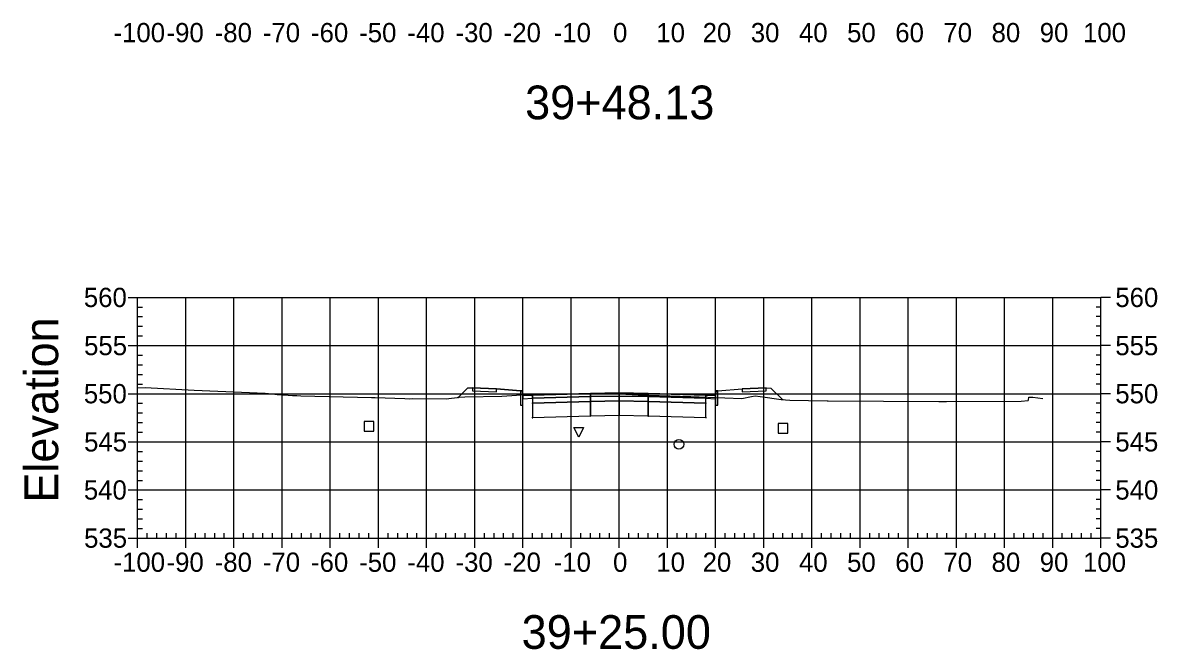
# Model space of a CAD drawing. Extents: x 704834 to 709892, y 372981 to 377533.
# Drawn here: x 709656 to 709891.6, y 376017.7 to 376147.9 of the extents above; entities that cross this region are included whole.
import ezdxf

# ---------------------------------------------------------------- set-up
doc = ezdxf.new("R2010")
doc.units = 0
for name, color, linetype in [('1', 7, 'Continuous'), ('10', 7, 'Continuous'), ('13', 7, 'Continuous'), ('14', 7, 'Continuous'), ('4', 7, 'Continuous'), ('57', 7, 'Continuous'), ('60', 7, 'Continuous'), ('Default_Xsect', 7, 'Continuous'), ('Existing', 7, 'Continuous')]:
    doc.layers.add(name, color=color, linetype=linetype)

msp = doc.modelspace()

# ---------------------------------------------------------------- linework, layer by layer
for points in [[(709748.41, 376072), (709746.46, 376070.05)], [(709749.41, 376072.04), (709748.41, 376072)], [(709759.41, 376071.44), (709754.41, 376071.84)], [(709800.41, 376071.44), (709805.41, 376071.84)], [(709810.41, 376072.04), (709811.41, 376072)], [(709811.41, 376072), (709813.8, 376069.62)]]:
    msp.add_lwpolyline(points)
for points in [[(709754.41, 376071.84), (709749.41, 376072.04), (709749.41, 376071.38), (709754.41, 376071.18)], [(709805.41, 376071.18), (709810.41, 376071.38), (709810.41, 376072.04), (709805.41, 376071.84)], [(709759.91, 376070.44), (709759.83, 376071.44), (709759.41, 376071.44), (709759.41, 376068.44), (709759.91, 376068.44)], [(709761.91, 376070.52), (709759.91, 376070.44), (709759.91, 376069.78), (709761.91, 376069.86)], [(709773.91, 376070.88), (709761.91, 376070.52), (709761.91, 376069.86), (709773.91, 376070.22)], [(709773.91, 376070.22), (709761.91, 376069.86), (709761.91, 376068.86), (709773.91, 376069.22)], [(709773.86, 376070.17), (709773.96, 376070.17), (709773.96, 376070.27), (709773.86, 376070.27)], [(709779.91, 376071), (709773.91, 376070.88), (709773.91, 376070.22), (709779.91, 376070.34)], [(709779.91, 376070.34), (709773.91, 376070.22), (709773.91, 376069.22), (709779.91, 376069.34)], [(709779.91, 376069.34), (709773.91, 376069.22), (709773.91, 376066.22), (709779.91, 376066.34)], [(709779.86, 376070.29), (709779.96, 376070.29), (709779.96, 376070.39), (709779.86, 376070.39)], [(709779.86, 376069.29), (709779.96, 376069.29), (709779.96, 376069.39), (709779.86, 376069.39)], [(709779.91, 376070.34), (709785.91, 376070.22), (709785.91, 376070.88), (709779.91, 376071)], [(709779.91, 376069.34), (709785.91, 376069.22), (709785.91, 376070.22), (709779.91, 376070.34)], [(709779.91, 376066.34), (709785.91, 376066.22), (709785.91, 376069.22), (709779.91, 376069.34)], [(709785.86, 376070.17), (709785.96, 376070.17), (709785.96, 376070.27), (709785.86, 376070.27)], [(709785.91, 376070.22), (709797.91, 376069.86), (709797.91, 376070.52), (709785.91, 376070.88)], [(709785.91, 376069.22), (709797.91, 376068.86), (709797.91, 376069.86), (709785.91, 376070.22)], [(709797.91, 376069.86), (709799.91, 376069.78), (709799.91, 376070.44), (709797.91, 376070.52)], [(709799.91, 376068.44), (709800.41, 376068.44), (709800.41, 376071.44), (709800, 376071.44), (709799.91, 376070.44)], [(709761.86, 376068.81), (709761.96, 376068.81), (709761.96, 376068.91), (709761.86, 376068.91)], [(709773.91, 376069.22), (709761.91, 376068.86), (709761.91, 376065.86), (709773.91, 376066.22)], [(709773.86, 376069.17), (709773.96, 376069.17), (709773.96, 376069.27), (709773.86, 376069.27)], [(709785.86, 376069.17), (709785.96, 376069.17), (709785.96, 376069.27), (709785.86, 376069.27)], [(709785.91, 376066.22), (709797.91, 376065.86), (709797.91, 376068.86), (709785.91, 376069.22)], [(709797.86, 376068.81), (709797.96, 376068.81), (709797.96, 376068.91), (709797.86, 376068.91)], [(709761.86, 376065.81), (709761.96, 376065.81), (709761.96, 376065.91), (709761.86, 376065.91)], [(709773.86, 376066.17), (709773.96, 376066.17), (709773.96, 376066.27), (709773.86, 376066.27)], [(709779.86, 376066.29), (709779.96, 376066.29), (709779.96, 376066.39), (709779.86, 376066.39)], [(709785.86, 376066.17), (709785.96, 376066.17), (709785.96, 376066.27), (709785.86, 376066.27)], [(709797.86, 376065.81), (709797.96, 376065.81), (709797.96, 376065.91), (709797.86, 376065.91)]]:
    msp.add_lwpolyline(points, close=True)
at = {"layer": '1'}
msp.add_lwpolyline([(709771.49, 376061.78), (709770.49, 376063.78), (709772.49, 376063.78)], close=True, dxfattribs=at)
at = {"layer": '10'}
msp.add_lwpolyline([(709726.95, 376063.04), (709728.95, 376063.04), (709728.95, 376065.04), (709726.95, 376065.04)], close=True, dxfattribs=at)
at = {"layer": '13'}
msp.add_circle((709792.3, 376060.31), 1, dxfattribs=at)
at = {"layer": '14'}
for points in [[(709746.46, 376070.05), (709746.46, 376070.1), (709746.46, 376070.05), (709746.41, 376070.05), (709746.46, 376070.05), (709746.46, 376070), (709746.46, 376070.05), (709746.51, 376070.05)], [(709761.91, 376070.52), (709761.91, 376070.57), (709761.91, 376070.52), (709761.86, 376070.52), (709761.91, 376070.52), (709761.91, 376070.47), (709761.91, 376070.52), (709761.96, 376070.52)], [(709779.91, 376071), (709779.91, 376071.05), (709779.91, 376071), (709779.86, 376071), (709779.91, 376071), (709779.91, 376070.95), (709779.91, 376071), (709779.96, 376071)], [(709797.91, 376070.52), (709797.91, 376070.57), (709797.91, 376070.52), (709797.86, 376070.52), (709797.91, 376070.52), (709797.91, 376070.47), (709797.91, 376070.52), (709797.96, 376070.52)], [(709813.8, 376069.62), (709813.8, 376069.67), (709813.8, 376069.62), (709813.75, 376069.62), (709813.8, 376069.62), (709813.8, 376069.57), (709813.8, 376069.62), (709813.85, 376069.62)]]:
    msp.add_lwpolyline(points, dxfattribs=at)
at = {"layer": '4'}
msp.add_lwpolyline([(709812.89, 376062.61), (709814.89, 376062.61), (709814.89, 376064.61), (709812.89, 376064.61)], close=True, dxfattribs=at)
at = {"layer": '57'}
for p, q in [((709677.91, 376090.82), (709679.91, 376090.82)), ((709679.91, 376090.82), (709879.91, 376090.82)), ((709679.91, 376040.82), (709679.91, 376090.82)), ((709679.91, 376040.82), (709679.91, 376090.82)), ((709689.91, 376040.82), (709689.91, 376090.82)), ((709699.91, 376040.82), (709699.91, 376090.82)), ((709709.91, 376040.82), (709709.91, 376090.82)), ((709719.91, 376040.82), (709719.91, 376090.82)), ((709729.91, 376040.82), (709729.91, 376090.82)), ((709739.91, 376040.82), (709739.91, 376090.82)), ((709749.91, 376040.82), (709749.91, 376090.82)), ((709759.91, 376040.82), (709759.91, 376090.82)), ((709769.91, 376040.82), (709769.91, 376090.82)), ((709779.91, 376040.82), (709779.91, 376090.82)), ((709789.91, 376040.82), (709789.91, 376090.82)), ((709799.91, 376040.82), (709799.91, 376090.82)), ((709809.91, 376040.82), (709809.91, 376090.82)), ((709819.91, 376040.82), (709819.91, 376090.82)), ((709829.91, 376040.82), (709829.91, 376090.82)), ((709839.91, 376040.82), (709839.91, 376090.82)), ((709849.91, 376040.82), (709849.91, 376090.82)), ((709859.91, 376040.82), (709859.91, 376090.82)), ((709869.91, 376040.82), (709869.91, 376090.82)), ((709879.91, 376040.82), (709879.91, 376090.82)), ((709879.91, 376040.82), (709879.91, 376090.82)), ((709881.91, 376090.82), (709879.91, 376090.82)), ((709679.91, 376088.82), (709680.91, 376088.82)), ((709879.91, 376088.82), (709878.91, 376088.82)), ((709679.91, 376086.82), (709680.91, 376086.82)), ((709879.91, 376086.82), (709878.91, 376086.82)), ((709679.91, 376084.82), (709680.91, 376084.82)), ((709879.91, 376084.82), (709878.91, 376084.82)), ((709679.91, 376082.82), (709680.91, 376082.82)), ((709879.91, 376082.82), (709878.91, 376082.82)), ((709677.91, 376080.82), (709679.91, 376080.82)), ((709679.91, 376080.82), (709879.91, 376080.82)), ((709679.91, 376078.82), (709680.91, 376078.82)), ((709879.91, 376078.82), (709878.91, 376078.82)), ((709881.91, 376080.82), (709879.91, 376080.82)), ((709679.91, 376076.82), (709680.91, 376076.82)), ((709879.91, 376076.82), (709878.91, 376076.82)), ((709679.91, 376074.82), (709680.91, 376074.82)), ((709879.91, 376074.82), (709878.91, 376074.82)), ((709679.91, 376072.82), (709680.91, 376072.82)), ((709879.91, 376072.82), (709878.91, 376072.82)), ((709677.91, 376070.82), (709679.91, 376070.82)), ((709679.91, 376070.82), (709879.91, 376070.82)), ((709881.91, 376070.82), (709879.91, 376070.82)), ((709679.91, 376068.82), (709680.91, 376068.82)), ((709879.91, 376068.82), (709878.91, 376068.82)), ((709679.91, 376066.82), (709680.91, 376066.82)), ((709679.91, 376064.82), (709680.91, 376064.82)), ((709879.91, 376066.82), (709878.91, 376066.82)), ((709879.91, 376064.82), (709878.91, 376064.82)), ((709679.91, 376062.82), (709680.91, 376062.82)), ((709879.91, 376062.82), (709878.91, 376062.82)), ((709677.91, 376060.82), (709679.91, 376060.82)), ((709679.91, 376060.82), (709879.91, 376060.82)), ((709881.91, 376060.82), (709879.91, 376060.82)), ((709679.91, 376058.82), (709680.91, 376058.82)), ((709879.91, 376058.82), (709878.91, 376058.82)), ((709679.91, 376056.82), (709680.91, 376056.82)), ((709879.91, 376056.82), (709878.91, 376056.82)), ((709679.91, 376054.82), (709680.91, 376054.82)), ((709879.91, 376054.82), (709878.91, 376054.82)), ((709677.91, 376050.82), (709679.91, 376050.82)), ((709679.91, 376052.82), (709680.91, 376052.82)), ((709679.91, 376050.82), (709879.91, 376050.82)), ((709879.91, 376052.82), (709878.91, 376052.82)), ((709881.91, 376050.82), (709879.91, 376050.82)), ((709679.91, 376048.82), (709680.91, 376048.82)), ((709879.91, 376048.82), (709878.91, 376048.82)), ((709679.91, 376046.82), (709680.91, 376046.82)), ((709879.91, 376046.82), (709878.91, 376046.82)), ((709679.91, 376044.82), (709680.91, 376044.82)), ((709879.91, 376044.82), (709878.91, 376044.82)), ((709679.91, 376042.82), (709680.91, 376042.82)), ((709681.91, 376040.82), (709681.91, 376041.82)), ((709683.91, 376040.82), (709683.91, 376041.82)), ((709685.91, 376040.82), (709685.91, 376041.82)), ((709687.91, 376040.82), (709687.91, 376041.82)), ((709691.91, 376040.82), (709691.91, 376041.82)), ((709693.91, 376040.82), (709693.91, 376041.82)), ((709695.91, 376040.82), (709695.91, 376041.82)), ((709697.91, 376040.82), (709697.91, 376041.82)), ((709701.91, 376040.82), (709701.91, 376041.82)), ((709703.91, 376040.82), (709703.91, 376041.82)), ((709705.91, 376040.82), (709705.91, 376041.82)), ((709707.91, 376040.82), (709707.91, 376041.82)), ((709711.91, 376040.82), (709711.91, 376041.82)), ((709713.91, 376040.82), (709713.91, 376041.82)), ((709715.91, 376040.82), (709715.91, 376041.82)), ((709717.91, 376040.82), (709717.91, 376041.82)), ((709721.91, 376040.82), (709721.91, 376041.82)), ((709723.91, 376040.82), (709723.91, 376041.82)), ((709725.91, 376040.82), (709725.91, 376041.82)), ((709727.91, 376040.82), (709727.91, 376041.82)), ((709731.91, 376040.82), (709731.91, 376041.82)), ((709733.91, 376040.82), (709733.91, 376041.82)), ((709735.91, 376040.82), (709735.91, 376041.82)), ((709737.91, 376040.82), (709737.91, 376041.82)), ((709741.91, 376040.82), (709741.91, 376041.82)), ((709743.91, 376040.82), (709743.91, 376041.82)), ((709745.91, 376040.82), (709745.91, 376041.82)), ((709747.91, 376040.82), (709747.91, 376041.82)), ((709751.91, 376040.82), (709751.91, 376041.82)), ((709753.91, 376040.82), (709753.91, 376041.82)), ((709755.91, 376040.82), (709755.91, 376041.82)), ((709757.91, 376040.82), (709757.91, 376041.82)), ((709761.91, 376040.82), (709761.91, 376041.82)), ((709763.91, 376040.82), (709763.91, 376041.82)), ((709765.91, 376040.82), (709765.91, 376041.82)), ((709767.91, 376040.82), (709767.91, 376041.82)), ((709771.91, 376040.82), (709771.91, 376041.82)), ((709773.91, 376040.82), (709773.91, 376041.82)), ((709775.91, 376040.82), (709775.91, 376041.82)), ((709777.91, 376040.82), (709777.91, 376041.82)), ((709781.91, 376040.82), (709781.91, 376041.82)), ((709783.91, 376040.82), (709783.91, 376041.82)), ((709785.91, 376040.82), (709785.91, 376041.82)), ((709787.91, 376040.82), (709787.91, 376041.82)), ((709791.91, 376040.82), (709791.91, 376041.82)), ((709793.91, 376040.82), (709793.91, 376041.82)), ((709795.91, 376040.82), (709795.91, 376041.82)), ((709797.91, 376040.82), (709797.91, 376041.82)), ((709801.91, 376040.82), (709801.91, 376041.82)), ((709803.91, 376040.82), (709803.91, 376041.82)), ((709805.91, 376040.82), (709805.91, 376041.82)), ((709807.91, 376040.82), (709807.91, 376041.82)), ((709811.91, 376040.82), (709811.91, 376041.82)), ((709813.91, 376040.82), (709813.91, 376041.82)), ((709815.91, 376040.82), (709815.91, 376041.82)), ((709817.91, 376040.82), (709817.91, 376041.82)), ((709821.91, 376040.82), (709821.91, 376041.82)), ((709823.91, 376040.82), (709823.91, 376041.82)), ((709825.91, 376040.82), (709825.91, 376041.82)), ((709827.91, 376040.82), (709827.91, 376041.82)), ((709831.91, 376040.82), (709831.91, 376041.82)), ((709833.91, 376040.82), (709833.91, 376041.82)), ((709835.91, 376040.82), (709835.91, 376041.82)), ((709837.91, 376040.82), (709837.91, 376041.82)), ((709841.91, 376040.82), (709841.91, 376041.82)), ((709843.91, 376040.82), (709843.91, 376041.82)), ((709845.91, 376040.82), (709845.91, 376041.82)), ((709847.91, 376040.82), (709847.91, 376041.82)), ((709851.91, 376040.82), (709851.91, 376041.82)), ((709853.91, 376040.82), (709853.91, 376041.82)), ((709855.91, 376040.82), (709855.91, 376041.82)), ((709857.91, 376040.82), (709857.91, 376041.82)), ((709861.91, 376040.82), (709861.91, 376041.82)), ((709863.91, 376040.82), (709863.91, 376041.82)), ((709865.91, 376040.82), (709865.91, 376041.82)), ((709867.91, 376040.82), (709867.91, 376041.82)), ((709871.91, 376040.82), (709871.91, 376041.82)), ((709873.91, 376040.82), (709873.91, 376041.82)), ((709875.91, 376040.82), (709875.91, 376041.82)), ((709877.91, 376040.82), (709877.91, 376041.82)), ((709879.91, 376042.82), (709878.91, 376042.82)), ((709677.91, 376040.82), (709679.91, 376040.82)), ((709679.91, 376040.82), (709879.91, 376040.82)), ((709679.91, 376040.82), (709879.91, 376040.82)), ((709679.91, 376038.82), (709679.91, 376040.82)), ((709689.91, 376038.82), (709689.91, 376040.82)), ((709699.91, 376038.82), (709699.91, 376040.82)), ((709709.91, 376038.82), (709709.91, 376040.82)), ((709719.91, 376038.82), (709719.91, 376040.82)), ((709729.91, 376038.82), (709729.91, 376040.82)), ((709739.91, 376038.82), (709739.91, 376040.82)), ((709749.91, 376038.82), (709749.91, 376040.82)), ((709759.91, 376038.82), (709759.91, 376040.82)), ((709769.91, 376038.82), (709769.91, 376040.82)), ((709779.91, 376038.82), (709779.91, 376040.82)), ((709789.91, 376038.82), (709789.91, 376040.82)), ((709799.91, 376038.82), (709799.91, 376040.82)), ((709809.91, 376038.82), (709809.91, 376040.82)), ((709819.91, 376038.82), (709819.91, 376040.82)), ((709829.91, 376038.82), (709829.91, 376040.82)), ((709839.91, 376038.82), (709839.91, 376040.82)), ((709849.91, 376038.82), (709849.91, 376040.82)), ((709859.91, 376038.82), (709859.91, 376040.82)), ((709869.91, 376038.82), (709869.91, 376040.82)), ((709879.91, 376038.82), (709879.91, 376040.82)), ((709881.91, 376040.82), (709879.91, 376040.82))]:
    msp.add_line(p, q, dxfattribs=at)
at = {"layer": 'Default_Xsect'}
msp.add_lwpolyline([(709746.46, 376070.05), (709748.41, 376072), (709749.41, 376072.04), (709754.41, 376071.84), (709759.41, 376071.44), (709759.83, 376071.44), (709759.91, 376070.44), (709761.91, 376070.52), (709773.91, 376070.88), (709779.91, 376071), (709785.91, 376070.88), (709797.91, 376070.52), (709799.91, 376070.44), (709800, 376071.44), (709800.41, 376071.44), (709805.41, 376071.84), (709810.41, 376072.04), (709811.41, 376072), (709813.8, 376069.62)], dxfattribs=at)
at = {"layer": 'Existing'}
msp.add_lwpolyline([(709679.91, 376072.05), (709681.5, 376072.1), (709691.68, 376071.56), (709706.38, 376070.9), (709707.09, 376070.84), (709707.89, 376070.76), (709708.85, 376070.67), (709709.96, 376070.58), (709711.16, 376070.49), (709712.08, 376070.45), (709712.98, 376070.42), (709713.82, 376070.39), (709728.5, 376070.03), (709729.26, 376070), (709735.41, 376069.8), (709736.27, 376069.75), (709737.03, 376069.8), (709743.94, 376069.72), (709745.11, 376069.87), (709745.73, 376069.95), (709746.23, 376070.02), (709746.67, 376070.08), (709747.82, 376070.15), (709755.53, 376070.33), (709757.64, 376070.47), (709761.39, 376070.69), (709767.63, 376070.7), (709777.47, 376070.91), (709783.86, 376070.59), (709794.78, 376070.23), (709805.38, 376069.84), (709807.4, 376070.25), (709808.16, 376070.36), (709810.22, 376070.1), (709812.55, 376069.75), (709813.56, 376069.64), (709815.35, 376069.46), (709823.11, 376069.37), (709823.3, 376069.36), (709846.27, 376069.21), (709847.09, 376069.2), (709847.83, 376069.19), (709863.35, 376069.29), (709864.84, 376069.4), (709864.88, 376069.57), (709864.96, 376070.08), (709865.76, 376070.09), (709867.88, 376069.81)], dxfattribs=at)

# ---------------------------------------------------------------- texts
at = {"layer": '1'}
for s, p in [('39+48.13', (709760.36, 376127.82)), ('39+25.00', (709759.64, 376017.82))]:
    msp.add_text(s, height=7, dxfattribs=at).set_placement(p)
at = {"layer": '14'}
for p in [(709749.38, 376071.99), (709810.38, 376071.99), (709749.38, 376071.33), (709754.38, 376071.13), (709805.38, 376071.13), (709810.38, 376071.33)]:
    msp.add_text('+', height=0.1, dxfattribs=at).set_placement(p)
at = {"layer": '57'}
for s, p in [('-100', (709674.9, 376143.82)), ('-90', (709685.91, 376143.82)), ('-80', (709695.91, 376143.82)), ('-70', (709705.91, 376143.82)), ('-60', (709715.91, 376143.82)), ('-50', (709725.91, 376143.82)), ('-40', (709735.91, 376143.82)), ('-30', (709745.91, 376143.82)), ('-20', (709755.91, 376143.82)), ('-10', (709766.3, 376143.82)), ('0', (709778.62, 376143.82)), ('10', (709787.61, 376143.82)), ('20', (709797.22, 376143.82)), ('30', (709807.22, 376143.82)), ('40', (709817.22, 376143.82)), ('50', (709827.22, 376143.82)), ('60', (709837.22, 376143.82)), ('70', (709847.22, 376143.82)), ('80', (709857.22, 376143.82)), ('90', (709867.22, 376143.82)), ('100', (709876.21, 376143.82)), ('560', (709668.74, 376088.82)), ('560', (709882.91, 376088.82)), ('555', (709668.79, 376078.82)), ('555', (709882.91, 376078.82)), ('550', (709668.74, 376068.82)), ('550', (709882.91, 376068.82)), ('545', (709668.79, 376058.82)), ('545', (709882.91, 376058.82)), ('540', (709668.74, 376048.82)), ('540', (709882.91, 376048.82)), ('535', (709668.79, 376038.82)), ('535', (709882.91, 376038.82)), ('-100', (709674.9, 376033.82)), ('-90', (709685.91, 376033.82)), ('-80', (709695.91, 376033.82)), ('-70', (709705.91, 376033.82)), ('-60', (709715.91, 376033.82)), ('-50', (709725.91, 376033.82)), ('-40', (709735.91, 376033.82)), ('-30', (709745.91, 376033.82)), ('-20', (709755.91, 376033.82)), ('-10', (709766.3, 376033.82)), ('0', (709778.62, 376033.82)), ('10', (709787.61, 376033.82)), ('20', (709797.22, 376033.82)), ('30', (709807.22, 376033.82)), ('40', (709817.22, 376033.82)), ('50', (709827.22, 376033.82)), ('60', (709837.22, 376033.82)), ('70', (709847.22, 376033.82)), ('80', (709857.22, 376033.82)), ('90', (709867.22, 376033.82)), ('100', (709876.21, 376033.82))]:
    msp.add_text(s, height=4, dxfattribs=at).set_placement(p)
at = {"layer": '60'}
msp.add_text('Elevation', height=7, rotation=90, dxfattribs=at).set_placement((709663.41, 376048.18))

doc.saveas('drawing.dxf')
